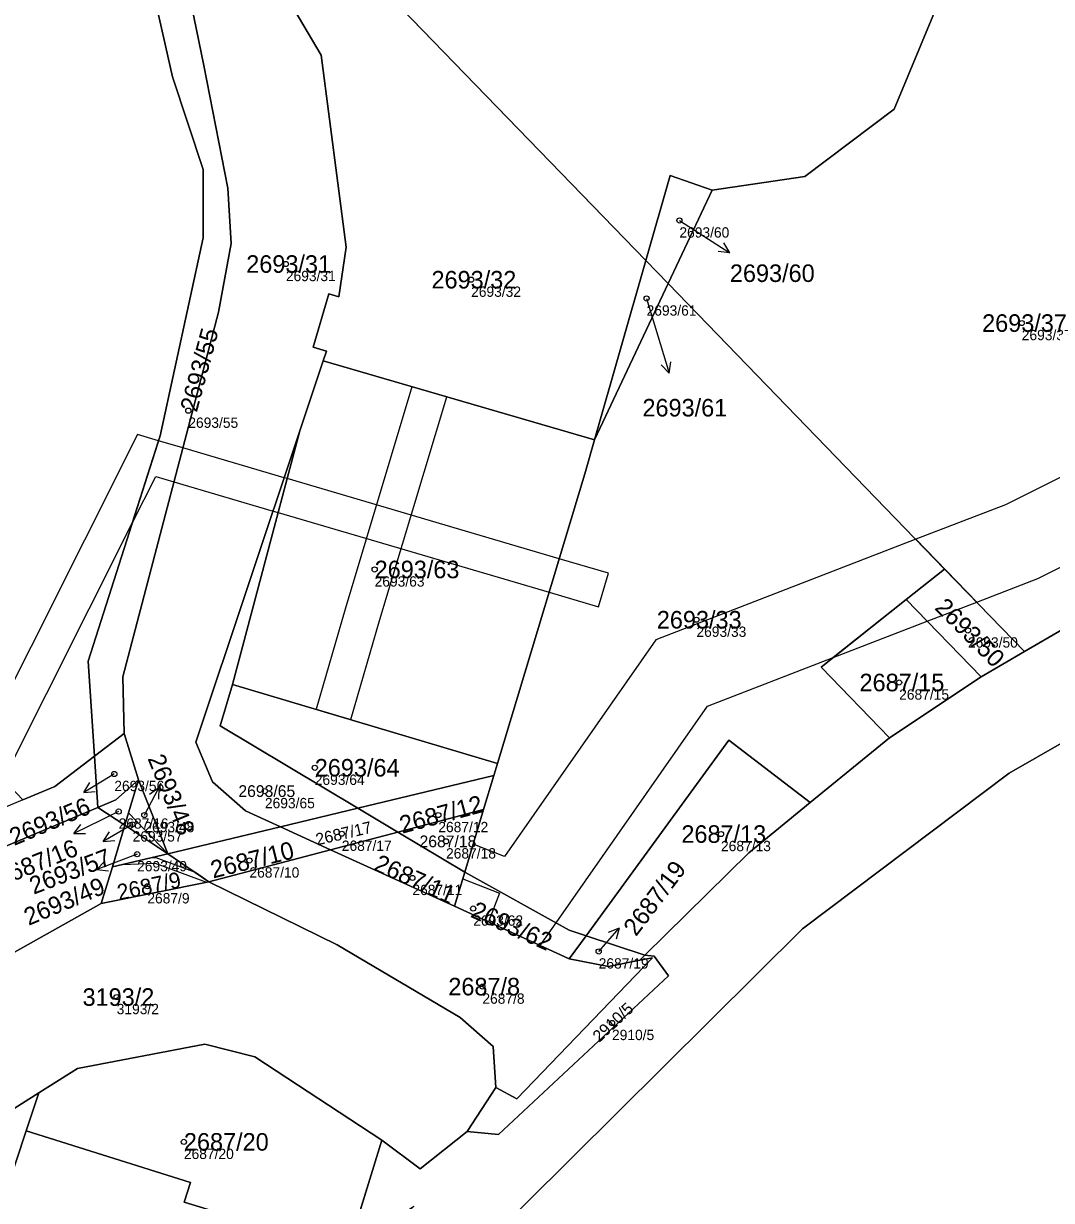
# Model space of a CAD drawing. Extents: x -761891 to -756141, y -1178507 to -1171885.
# Drawn here: x -757360.2 to -757260.7, y -1174953.6 to -1174839.6 of the extents above; entities that cross this region are included whole.
import ezdxf

# ---------------------------------------------------------------- set-up
doc = ezdxf.new("R2010")
doc.units = 0
for name, color, linetype in [('Definiční body', 7, 'Continuous'), ('Hranice parcel', 7, 'Continuous'), ('Parcelní čísla', 7, 'Continuous'), ('Polygon parcely', 7, 'Continuous'), ('Pop  PČ popisy', 7, 'Continuous'), ('Věcná břemena k části', 7, 'Continuous')]:
    doc.layers.add(name, color=color, linetype=linetype)

msp = doc.modelspace()

# ---------------------------------------------------------------- linework, layer by layer
at = {"layer": 'Definiční body'}
for centre in [(-757296.7, -1174858.65), (-757334.83, -1174862.87), (-757316.88, -1174864.39), (-757299.88, -1174866.21), (-757263.53, -1174868.59), (-757344.28, -1174877.08), (-757326.23, -1174892.46), (-757295.05, -1174897.33), (-757268.74, -1174898.37), (-757275.41, -1174903.41), (-757332.03, -1174911.67), (-757351.45, -1174912.27), (-757336.86, -1174913.93), (-757351.03, -1174915.91), (-757348.54, -1174916.25), (-757320.06, -1174916.25), (-757349.68, -1174917.16), (-757329.41, -1174918.06), (-757319.31, -1174918.8), (-757292.67, -1174918.09), (-757349.24, -1174920.04), (-757338.36, -1174920.65), (-757348.25, -1174923.15), (-757322.57, -1174922.34), (-757316.68, -1174925.31), (-757304.52, -1174929.46), (-757315.79, -1174932.87), (-757351.22, -1174933.88), (-757303.23, -1174936.39), (-757344.71, -1174947.91)]:
    msp.add_circle(centre, 0.25, dxfattribs=at)
at = {"layer": 'Hranice parcel'}
for p, q in [((-757299.95, -1174862.53), (-757337.05, -1174824.23)), ((-757293.53, -1174855.72), (-757297.79, -1174864.76)), ((-757304.92, -1174879.91), (-757299.95, -1174862.53)), ((-757299.95, -1174862.53), (-757297.79, -1174864.76)), ((-757297.79, -1174864.76), (-757304.92, -1174879.91)), ((-757271, -1174892.42), (-757297.79, -1174864.76)), ((-757333.47, -1174879.04), (-757331.21, -1174872.26)), ((-757331.21, -1174872.26), (-757304.92, -1174879.91)), ((-757333.47, -1174879.04), (-757339.99, -1174903.59)), ((-757274.73, -1174895.38), (-757271, -1174892.42)), ((-757271, -1174892.42), (-757263.25, -1174900.42)), ((-757274.73, -1174895.38), (-757267.47, -1174902.87)), ((-757263.25, -1174900.42), (-757267.47, -1174902.87)), ((-757314.32, -1174911.24), (-757339.99, -1174903.59)), ((-757267.47, -1174902.87), (-757276.34, -1174908.76)), ((-757353.38, -1174910.54), (-757350.51, -1174908.35)), ((-757350.51, -1174908.35), (-757349.12, -1174912.84)), ((-757276.34, -1174908.76), (-757284.02, -1174915.04)), ((-757353.04, -1174915.51), (-757353.38, -1174910.54)), ((-757314.32, -1174911.24), (-757314.68, -1174912.42)), ((-757349.12, -1174912.84), (-757350.08, -1174916.05)), ((-757346.25, -1174920.02), (-757349.12, -1174912.84)), ((-757314.68, -1174912.42), (-757327.86, -1174915.59)), ((-757314.68, -1174912.42), (-757315.67, -1174915.72)), ((-757353.04, -1174915.51), (-757442.56, -1174953.17)), ((-757350.44, -1174917.24), (-757353.04, -1174915.51)), ((-757350.44, -1174917.24), (-757350.08, -1174916.05)), ((-757350.08, -1174916.05), (-757346.25, -1174920.02)), ((-757327.86, -1174915.59), (-757335.36, -1174917.39)), ((-757327.86, -1174915.59), (-757323.99, -1174917.9)), ((-757323.99, -1174917.9), (-757315.67, -1174915.72)), ((-757315.67, -1174915.72), (-757317.5, -1174921.78)), ((-757351.64, -1174921.26), (-757350.44, -1174917.24)), ((-757346.25, -1174920.02), (-757350.44, -1174917.24)), ((-757335.36, -1174917.39), (-757346.25, -1174920.02)), ((-757330.49, -1174919.61), (-757335.36, -1174917.39)), ((-757323.99, -1174917.9), (-757330.49, -1174919.61)), ((-757317.5, -1174921.78), (-757323.99, -1174917.9)), ((-757342.28, -1174922.71), (-757330.49, -1174919.61)), ((-757318.5, -1174925.09), (-757330.49, -1174919.61)), ((-757346.25, -1174920.02), (-757351.64, -1174921.26)), ((-757342.28, -1174922.71), (-757346.25, -1174920.02)), ((-757351.64, -1174921.26), (-757352.71, -1174924.82)), ((-757318.5, -1174925.09), (-757317.5, -1174921.78)), ((-757352.71, -1174924.82), (-757342.28, -1174922.71)), ((-757307.38, -1174930.17), (-757318.5, -1174925.09)), ((-757307.38, -1174930.17), (-757305.75, -1174927.94)), ((-757305.75, -1174927.94), (-757300.06, -1174929.83)), ((-757300.55, -1174930.31), (-757300.06, -1174929.83)), ((-757359.98, -1174946.85), (-757358.75, -1174943.15)), ((-757317.28, -1174946.89), (-757314.49, -1174942.63)), ((-757325.54, -1174947.76), (-757328.27, -1174956.66))]:
    msp.add_line(p, q, dxfattribs=at)
for points in [[(-757353.38, -1174910.54), (-757354, -1174901.33), (-757347, -1174879.5), (-757342.83, -1174860.32), (-757342.83, -1174853.73), (-757345.8, -1174844.74), (-757347.56, -1174836.99), (-757347.66, -1174822.74), (-757344.96, -1174816.05)], [(-757342.41, -1174818.71), (-757344.15, -1174823.79), (-757345.21, -1174831.83), (-757342.79, -1174843.64), (-757340.44, -1174855.52), (-757340.14, -1174860.89), (-757341.37, -1174867.52), (-757350.64, -1174902.85), (-757350.51, -1174908.35)], [(-757331.21, -1174872.26), (-757330.89, -1174871.31), (-757332.17, -1174870.94), (-757330.67, -1174865.75), (-757329.7, -1174866.04), (-757329, -1174861.23), (-757331.41, -1174842.63), (-757335.71, -1174835.35), (-757337.05, -1174824.23)], [(-757271.98, -1174838.48), (-757275.9, -1174847.86), (-757284.55, -1174854.4), (-757293.53, -1174855.72)], [(-757299.95, -1174862.53), (-757297.6, -1174854.31), (-757293.53, -1174855.72)], [(-757190.1, -1174871.56), (-757248.17, -1174902.71), (-757264.74, -1174912.18), (-757284.78, -1174927.27), (-757320.63, -1174962.85)], [(-757221.55, -1174877.21), (-757251.92, -1174893.81), (-757263.25, -1174900.42)], [(-757335.36, -1174917.39), (-757338.75, -1174915.84), (-757341.95, -1174913.04), (-757343.55, -1174909.2), (-757333.47, -1174879.04)], [(-757304.92, -1174879.91), (-757305.85, -1174883.18), (-757314.32, -1174911.24)], [(-757276.34, -1174908.76), (-757282.97, -1174901.92), (-757274.73, -1174895.38)], [(-757339.99, -1174903.59), (-757341.2, -1174907.61), (-757327.86, -1174915.59)], [(-757305.75, -1174927.94), (-757291.9, -1174909.01), (-757284.02, -1174915.04)], [(-757360.3, -1174914.77), (-757357.21, -1174913.47), (-757353.38, -1174910.54)], [(-757353.04, -1174915.51), (-757351.31, -1174914.78), (-757349.12, -1174912.84)], [(-757284.02, -1174915.04), (-757289.98, -1174919.9), (-757300.06, -1174929.83)], [(-757317.5, -1174921.78), (-757307.38, -1174927.39), (-757305.75, -1174927.94)], [(-757314.49, -1174942.63), (-757314.74, -1174938.68), (-757317.93, -1174935.87), (-757329.86, -1174928.82), (-757342.28, -1174922.71)], [(-757352.71, -1174924.82), (-757368.24, -1174933.49), (-757374.39, -1174940.41), (-757379.49, -1174951.52), (-757388.48, -1174961.92)], [(-757300.06, -1174929.83), (-757299.13, -1174929.91), (-757297.76, -1174931.81), (-757314.22, -1174947.21), (-757317.28, -1174946.89)], [(-757314.49, -1174942.63), (-757312.45, -1174943.75), (-757299.32, -1174930.07), (-757300.55, -1174930.31)], [(-757300.55, -1174930.31), (-757303.56, -1174930.91), (-757307.38, -1174930.17)], [(-757358.75, -1174943.15), (-757355.03, -1174940.81), (-757342.69, -1174938.45), (-757337.85, -1174939.68), (-757325.54, -1174947.76)], [(-757384.31, -1174968.41), (-757377.29, -1174963.9), (-757365.5, -1174947.42), (-757358.75, -1174943.15)], [(-757359.98, -1174946.85), (-757368.81, -1174973.48), (-757370.01, -1174977.75)], [(-757331.08, -1174957.87), (-757344.67, -1174953.74), (-757344.07, -1174951.83), (-757359.98, -1174946.85)], [(-757317.28, -1174946.89), (-757321.83, -1174950.52), (-757325.54, -1174947.76)]]:
    msp.add_lwpolyline(points, dxfattribs=at)
at = {"layer": 'Polygon parcely'}
for points in [[(-757354, -1174901.33), (-757347, -1174879.5), (-757342.83, -1174860.32), (-757342.83, -1174853.73), (-757345.8, -1174844.74), (-757347.56, -1174836.99), (-757347.66, -1174822.74), (-757344.96, -1174816.05), (-757451.29, -1174705.42), (-757528.71, -1174737.37), (-757444.6, -1174825.97), (-757360.3, -1174914.77), (-757357.21, -1174913.47), (-757353.38, -1174910.54)], [(-757299.95, -1174862.53), (-757297.6, -1174854.31), (-757293.53, -1174855.72), (-757284.55, -1174854.4), (-757275.9, -1174847.86), (-757271.98, -1174838.48), (-757322.06, -1174786), (-757337.05, -1174824.23)], [(-757350.51, -1174908.35), (-757350.64, -1174902.85), (-757341.37, -1174867.52), (-757340.14, -1174860.89), (-757340.44, -1174855.52), (-757342.79, -1174843.64), (-757345.21, -1174831.83), (-757344.15, -1174823.79), (-757342.41, -1174818.71), (-757344.96, -1174816.05), (-757347.66, -1174822.74), (-757347.56, -1174836.99), (-757345.8, -1174844.74), (-757342.83, -1174853.73), (-757342.83, -1174860.32), (-757347, -1174879.5), (-757354, -1174901.33), (-757353.38, -1174910.54)], [(-757299.95, -1174862.53), (-757337.05, -1174824.23), (-757335.71, -1174835.35), (-757331.41, -1174842.63), (-757329, -1174861.23), (-757329.7, -1174866.04), (-757330.67, -1174865.75), (-757332.17, -1174870.94), (-757330.89, -1174871.31), (-757331.21, -1174872.26), (-757304.92, -1174879.91)], [(-757275.9, -1174847.86), (-757284.55, -1174854.4), (-757293.53, -1174855.72), (-757297.79, -1174864.76), (-757271, -1174892.42), (-757263.25, -1174900.42), (-757251.92, -1174893.81), (-757221.55, -1174877.21), (-757270.87, -1174826.09), (-757271.98, -1174838.48)], [(-757297.79, -1174864.76), (-757293.53, -1174855.72), (-757297.6, -1174854.31), (-757299.95, -1174862.53)], [(-757304.92, -1174879.91), (-757297.79, -1174864.76), (-757299.95, -1174862.53)], [(-757307.38, -1174927.39), (-757305.75, -1174927.94), (-757291.9, -1174909.01), (-757284.02, -1174915.04), (-757276.34, -1174908.76), (-757282.97, -1174901.92), (-757274.73, -1174895.38), (-757271, -1174892.42), (-757297.79, -1174864.76), (-757304.92, -1174879.91), (-757305.85, -1174883.18), (-757314.32, -1174911.24), (-757314.68, -1174912.42), (-757315.67, -1174915.72), (-757317.5, -1174921.78)], [(-757297.84, -1174974.88), (-757272.43, -1175006.28), (-757234.71, -1174981.55), (-757218.19, -1174996.17), (-757197.15, -1174991.85), (-757171.91, -1174978), (-757154.32, -1174975.89), (-757141, -1174965.18), (-757153.9, -1174958.04), (-757156.79, -1174954.34), (-757148.83, -1174948.12), (-757190.1, -1174871.56), (-757248.17, -1174902.71), (-757264.74, -1174912.18), (-757284.78, -1174927.27), (-757320.63, -1174962.85)], [(-757333.47, -1174879.04), (-757339.99, -1174903.59), (-757314.32, -1174911.24), (-757305.85, -1174883.18), (-757304.92, -1174879.91), (-757331.21, -1174872.26)], [(-757333.47, -1174879.04), (-757343.55, -1174909.2), (-757341.95, -1174913.04), (-757338.75, -1174915.84), (-757335.36, -1174917.39), (-757327.86, -1174915.59), (-757341.2, -1174907.61), (-757339.99, -1174903.59)], [(-757267.47, -1174902.87), (-757263.25, -1174900.42), (-757271, -1174892.42), (-757274.73, -1174895.38)], [(-757276.34, -1174908.76), (-757267.47, -1174902.87), (-757274.73, -1174895.38), (-757282.97, -1174901.92)], [(-757314.32, -1174911.24), (-757339.99, -1174903.59), (-757341.2, -1174907.61), (-757327.86, -1174915.59), (-757314.68, -1174912.42)], [(-757353.04, -1174915.51), (-757351.31, -1174914.78), (-757349.12, -1174912.84), (-757350.51, -1174908.35), (-757353.38, -1174910.54)], [(-757305.75, -1174927.94), (-757300.06, -1174929.83), (-757289.98, -1174919.9), (-757284.02, -1174915.04), (-757291.9, -1174909.01)], [(-757353.04, -1174915.51), (-757353.38, -1174910.54), (-757357.21, -1174913.47), (-757360.3, -1174914.77), (-757381.96, -1174923.88), (-757403.67, -1174933.01), (-757434.95, -1174946.17), (-757444.94, -1174950.38), (-757454.37, -1174957.88), (-757471.3, -1174971.36), (-757508.29, -1175000.81), (-757518.5, -1175008.93), (-757521.82, -1175012.38), (-757489.05, -1175046.15), (-757488.29, -1175049.9), (-757482, -1175042.87), (-757498.43, -1175029.75), (-757514.02, -1175013.58), (-757514.02, -1175009.84), (-757442.56, -1174953.17)], [(-757350.08, -1174916.05), (-757349.12, -1174912.84), (-757351.31, -1174914.78), (-757353.04, -1174915.51), (-757350.44, -1174917.24)], [(-757349.12, -1174912.84), (-757350.08, -1174916.05), (-757346.25, -1174920.02)], [(-757314.68, -1174912.42), (-757327.86, -1174915.59), (-757323.99, -1174917.9), (-757315.67, -1174915.72)], [(-757350.44, -1174917.24), (-757353.04, -1174915.51), (-757442.56, -1174953.17), (-757416.89, -1174979.63), (-757401.97, -1174969.54), (-757388.48, -1174961.92), (-757379.49, -1174951.52), (-757374.39, -1174940.41), (-757368.24, -1174933.49), (-757352.71, -1174924.82), (-757351.64, -1174921.26)], [(-757346.25, -1174920.02), (-757350.08, -1174916.05), (-757350.44, -1174917.24)], [(-757327.86, -1174915.59), (-757335.36, -1174917.39), (-757330.49, -1174919.61), (-757323.99, -1174917.9)], [(-757317.5, -1174921.78), (-757315.67, -1174915.72), (-757323.99, -1174917.9)], [(-757346.25, -1174920.02), (-757350.44, -1174917.24), (-757351.64, -1174921.26)], [(-757335.36, -1174917.39), (-757346.25, -1174920.02), (-757342.28, -1174922.71), (-757330.49, -1174919.61)], [(-757323.99, -1174917.9), (-757330.49, -1174919.61), (-757318.5, -1174925.09), (-757317.5, -1174921.78)], [(-757318.5, -1174925.09), (-757330.49, -1174919.61), (-757342.28, -1174922.71), (-757329.86, -1174928.82), (-757317.93, -1174935.87), (-757314.74, -1174938.68), (-757314.49, -1174942.63), (-757312.45, -1174943.75), (-757299.32, -1174930.07), (-757300.55, -1174930.31), (-757303.56, -1174930.91), (-757307.38, -1174930.17)], [(-757346.25, -1174920.02), (-757351.64, -1174921.26), (-757352.71, -1174924.82), (-757342.28, -1174922.71)], [(-757305.75, -1174927.94), (-757307.38, -1174927.39), (-757317.5, -1174921.78), (-757318.5, -1174925.09), (-757307.38, -1174930.17)], [(-757337.85, -1174939.68), (-757325.54, -1174947.76), (-757321.83, -1174950.52), (-757317.28, -1174946.89), (-757314.49, -1174942.63), (-757314.74, -1174938.68), (-757317.93, -1174935.87), (-757329.86, -1174928.82), (-757342.28, -1174922.71), (-757352.71, -1174924.82), (-757368.24, -1174933.49), (-757374.39, -1174940.41), (-757379.49, -1174951.52), (-757388.48, -1174961.92), (-757384.31, -1174968.41), (-757377.29, -1174963.9), (-757365.5, -1174947.42), (-757358.75, -1174943.15), (-757355.03, -1174940.81), (-757342.69, -1174938.45)], [(-757300.06, -1174929.83), (-757305.75, -1174927.94), (-757307.38, -1174930.17), (-757303.56, -1174930.91), (-757300.55, -1174930.31)], [(-757317.28, -1174946.89), (-757314.22, -1174947.21), (-757297.76, -1174931.81), (-757299.13, -1174929.91), (-757300.06, -1174929.83), (-757300.55, -1174930.31), (-757299.32, -1174930.07), (-757312.45, -1174943.75), (-757314.49, -1174942.63)], [(-757331.08, -1174957.87), (-757328.27, -1174956.66), (-757325.54, -1174947.76), (-757337.85, -1174939.68), (-757342.69, -1174938.45), (-757355.03, -1174940.81), (-757358.75, -1174943.15), (-757359.98, -1174946.85), (-757344.07, -1174951.83), (-757344.67, -1174953.74)], [(-757359.98, -1174946.85), (-757358.75, -1174943.15), (-757365.5, -1174947.42), (-757377.29, -1174963.9), (-757384.31, -1174968.41), (-757397.52, -1174975.11), (-757411.66, -1174985.03), (-757386.98, -1175010.46), (-757384.87, -1175004.75), (-757375, -1174995.47), (-757372.02, -1174984.88), (-757370.01, -1174977.75), (-757368.81, -1174973.48)], [(-757331.08, -1174957.87), (-757344.67, -1174953.74), (-757344.07, -1174951.83), (-757359.98, -1174946.85), (-757368.81, -1174973.48), (-757370.01, -1174977.75), (-757359.45, -1174981.14), (-757333.49, -1174958.91)]]:
    msp.add_lwpolyline(points, close=True, dxfattribs=at)
for points in [[(-757345.21, -1174831.83), (-757342.79, -1174843.64), (-757340.44, -1174855.52), (-757340.14, -1174860.89), (-757341.37, -1174867.52), (-757350.64, -1174902.85), (-757350.51, -1174908.35), (-757349.12, -1174912.84), (-757346.25, -1174920.02), (-757335.36, -1174917.39), (-757338.75, -1174915.84), (-757341.95, -1174913.04), (-757343.55, -1174909.2), (-757333.47, -1174879.04), (-757331.21, -1174872.26), (-757330.89, -1174871.31), (-757332.17, -1174870.94), (-757330.67, -1174865.75), (-757329.7, -1174866.04), (-757329, -1174861.23), (-757331.41, -1174842.63), (-757335.71, -1174835.35)], [(-757343.21, -1174985.01), (-757334.69, -1174976.64), (-757320.63, -1174962.85), (-757284.78, -1174927.27), (-757264.74, -1174912.18), (-757248.17, -1174902.71), (-757190.1, -1174871.56), (-757170.45, -1174861.59)], [(-757251.92, -1174893.81), (-757263.25, -1174900.42), (-757267.47, -1174902.87), (-757276.34, -1174908.76), (-757284.02, -1174915.04), (-757289.98, -1174919.9), (-757300.06, -1174929.83), (-757299.13, -1174929.91), (-757297.76, -1174931.81), (-757314.22, -1174947.21), (-757317.28, -1174946.89), (-757321.83, -1174950.52), (-757325.54, -1174947.76), (-757328.27, -1174956.66), (-757328.85, -1174958.55), (-757322.42, -1174954.15), (-757332.56, -1174964.72), (-757378.41, -1175007.37), (-757389.84, -1175018.18), (-757385.15, -1175012.35), (-757385.88, -1175011.59), (-757388.33, -1175014.1), (-757398.37, -1175024.37)]]:
    msp.add_lwpolyline(points, dxfattribs=at)
at = {"layer": 'Pop  PČ popisy'}
for p, q in [((-757296.7, -1174858.65), (-757294.34, -1174860.16)), ((-757294.34, -1174860.16), (-757291.82, -1174861.79)), ((-757291.82, -1174861.79), (-757292.39, -1174860.83)), ((-757291.82, -1174861.79), (-757292.94, -1174861.67)), ((-757299.88, -1174866.21), (-757298.58, -1174870.57)), ((-757298.58, -1174870.57), (-757297.7, -1174873.44)), ((-757297.7, -1174873.44), (-757298.47, -1174872.63)), ((-757297.7, -1174873.44), (-757297.52, -1174872.34)), ((-757351.84, -1174912.51), (-757354.41, -1174914.06)), ((-757351.45, -1174912.27), (-757351.84, -1174912.51)), ((-757354.41, -1174914.06), (-757353.81, -1174913.11)), ((-757354.41, -1174914.06), (-757353.3, -1174913.97)), ((-757348.54, -1174916.25), (-757347.13, -1174913.6)), ((-757347.13, -1174913.6), (-757348.04, -1174914.25)), ((-757347.13, -1174913.6), (-757347.16, -1174914.72)), ((-757351.03, -1174915.91), (-757352.66, -1174916.72)), ((-757352.66, -1174916.72), (-757355.36, -1174918.04)), ((-757355.36, -1174918.04), (-757354.68, -1174917.15)), ((-757349.93, -1174917.3), (-757352.53, -1174918.8)), ((-757349.68, -1174917.16), (-757349.93, -1174917.3)), ((-757355.36, -1174918.04), (-757354.24, -1174918.05)), ((-757352.53, -1174918.8), (-757351.91, -1174917.87)), ((-757352.53, -1174918.8), (-757351.41, -1174918.73)), ((-757350.33, -1174920.47), (-757353.13, -1174921.54)), ((-757353.13, -1174921.54), (-757352.38, -1174920.72)), ((-757349.24, -1174920.04), (-757350.33, -1174920.47)), ((-757353.13, -1174921.54), (-757352.02, -1174921.65)), ((-757304.52, -1174929.46), (-757302.55, -1174927.2)), ((-757302.55, -1174927.2), (-757303.59, -1174927.62)), ((-757302.55, -1174927.2), (-757302.83, -1174928.28))]:
    msp.add_line(p, q, dxfattribs=at)
at = {"layer": 'Věcná břemena k části'}
for points in [[(-757261.96, -1174893.33), (-757224.21, -1174874.46), (-757229.88, -1174868.57), (-757265.11, -1174886.19), (-757273.79, -1174889.54), (-757267.89, -1174895.63)], [(-757325.72, -1174897.32), (-757319.25, -1174875.74), (-757322.61, -1174874.76), (-757329.07, -1174896.32), (-757331.91, -1174906), (-757328.55, -1174907)], [(-757349.72, -1174887.99), (-757347.16, -1174879.99), (-757349.21, -1174879.39), (-757364.67, -1174910.16), (-757362.18, -1174912.79)], [(-757347.44, -1174883.45), (-757345.69, -1174883.97), (-757336.06, -1174886.8), (-757335.57, -1174886.95), (-757334.7, -1174883.66), (-757334.99, -1174883.57), (-757344.82, -1174880.68), (-757347.16, -1174879.99), (-757349.72, -1174887.99)], [(-757335.57, -1174886.95), (-757309.32, -1174894.67), (-757308.34, -1174891.42), (-757334.7, -1174883.66)], [(-757313.66, -1174920.25), (-757316.68, -1174919.06), (-757317.5, -1174921.78), (-757317.69, -1174922.42), (-757314.14, -1174923.82), (-757315.19, -1174926.6), (-757310.18, -1174928.89), (-757308.65, -1174926.69), (-757293.97, -1174905.69), (-757281.8, -1174900.99), (-757274.73, -1174895.38), (-757271, -1174892.42), (-757273.79, -1174889.54), (-757299, -1174899.27)], [(-757303.58, -1174892.82), (-757308.34, -1174891.42), (-757309.32, -1174894.67), (-757304.54, -1174896.08)], [(-757267.89, -1174895.63), (-757271, -1174892.42), (-757274.73, -1174895.38), (-757272.7, -1174897.48)], [(-757272.7, -1174897.48), (-757274.73, -1174895.38), (-757281.8, -1174900.99)], [(-757342.28, -1174922.71), (-757343.57, -1174921.83), (-757347.4, -1174920.4), (-757348.03, -1174920.43), (-757350.66, -1174921.03), (-757347.48, -1174920.91), (-757342.53, -1174922.76)]]:
    msp.add_lwpolyline(points, close=True, dxfattribs=at)

# ---------------------------------------------------------------- texts
at = {"layer": 'Definiční body'}
for s, p in [('2693/60', (-757296.7, -1174860.31)), ('2693/31', (-757334.83, -1174864.53)), ('2693/32', (-757316.88, -1174866.05)), ('2693/61', (-757299.88, -1174867.87)), ('2693/37', (-757263.53, -1174870.25)), ('2693/55', (-757344.28, -1174878.74)), ('2693/63', (-757326.23, -1174894.12)), ('2693/33', (-757295.05, -1174898.99)), ('2693/50', (-757268.74, -1174900.03)), ('2687/15', (-757275.41, -1174905.07)), ('2693/56', (-757351.45, -1174913.93)), ('2693/64', (-757332.03, -1174913.33)), ('2693/65', (-757336.86, -1174915.59)), ('2687/16', (-757351.03, -1174917.57)), ('2693/48', (-757348.54, -1174917.91)), ('2687/12', (-757320.06, -1174917.91)), ('2693/57', (-757349.68, -1174918.82)), ('2687/17', (-757329.41, -1174919.72)), ('2687/18', (-757319.31, -1174920.46)), ('2687/13', (-757292.67, -1174919.75)), ('2693/49', (-757349.24, -1174921.7)), ('2687/10', (-757338.36, -1174922.31)), ('2687/11', (-757322.57, -1174924)), ('2687/9', (-757348.25, -1174924.81)), ('2693/62', (-757316.68, -1174926.97)), ('2687/19', (-757304.52, -1174931.12)), ('2687/8', (-757315.79, -1174934.53)), ('3193/2', (-757351.22, -1174935.54)), ('2910/5', (-757303.23, -1174938.05)), ('2687/20', (-757344.71, -1174949.57))]:
    msp.add_text(s, height=1, dxfattribs=at).set_placement(p)
at = {"layer": 'Parcelní čísla'}
for s, height, p in [('2693/31', 1.7, (-757338.67, -1174863.72)), ('2693/32', 1.7, (-757320.72, -1174865.24)), ('2693/60', 1.7, (-757291.81, -1174864.61)), ('2693/37', 1.7, (-757267.37, -1174869.44)), ('2693/61', 1.7, (-757300.28, -1174877.64)), ('2693/63', 1.7, (-757326.23, -1174893.31)), ('2693/33', 1.7, (-757298.89, -1174898.18)), ('2687/15', 1.7, (-757279.25, -1174904.26)), ('2693/64', 1.7, (-757332.03, -1174912.52)), ('2693/65', 1.139, (-757339.43, -1174914.5)), ('2687/13', 1.7, (-757296.51, -1174918.94)), ('2687/18', 1.139, (-757321.88, -1174919.37)), ('2687/8', 1.7, (-757319.09, -1174933.72)), ('3193/2', 1.7, (-757354.53, -1174934.73)), ('2687/20', 1.7, (-757344.71, -1174948.76))]:
    msp.add_text(s, height=height, dxfattribs=at).set_placement(p)
for s, height, rotation, p in [('2693/55', 1.7, 75, (-757343.46, -1174877.3)), ('2693/50', 1.7, 315, (-757272.05, -1174896.26)), ('2693/48', 1.7, 292, (-757348.25, -1174910.77)), ('2693/56', 1.7, 23, (-757361.16, -1174919.25)), ('2687/12', 1.7, 15, (-757323.55, -1174918.06)), ('2687/17', 1.139, 13, (-757331.79, -1174919.19)), ('2687/16', 1.7, 22, (-757362.44, -1174923.18)), ('2693/57', 1.7, 21, (-757359.27, -1174923.97)), ('2687/10', 1.7, 14, (-757341.88, -1174922.4)), ('2687/11', 1.7, 336, (-757326.42, -1174921.55)), ('2687/19', 1.7, 53, (-757300.9, -1174928.08)), ('2687/9', 1.53, 12, (-757351, -1174924.52)), ('2693/49', 1.7, 23, (-757359.75, -1174926.99)), ('2693/62', 1.7, 336, (-757317.03, -1174926.09)), ('2910/5', 1.139, 43, (-757304.46, -1174938.32))]:
    msp.add_text(s, height=height, rotation=rotation, dxfattribs=at).set_placement(p)

doc.saveas('drawing.dxf')
